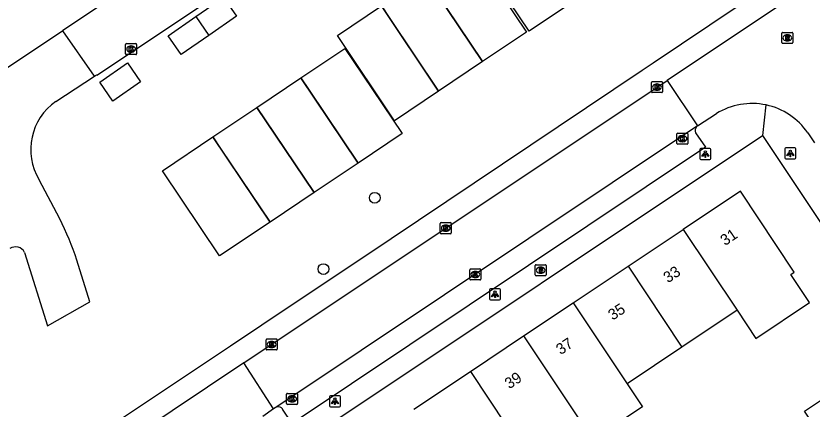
# Model space of a CAD drawing. Extents: x 158352 to 159489, y 383828 to 384597.
# Drawn here: x 158685.5 to 158757.7, y 384376.5 to 384412.1 of the extents above; entities that cross this region are included whole.
import ezdxf

# ---------------------------------------------------------------- set-up
doc = ezdxf.new("R2010")
doc.units = 0
for name, color, linetype in [('IMGEO_Boom', 7, 'Continuous'), ('IMGEO_Brandkraan', 7, 'Continuous'), ('IMGEO_Kolk', 7, 'Continuous'), ('IMGEO_Lichtpunt', 7, 'Continuous'), ('IMGEO_Pand', 7, 'Continuous'), ('IMGEO_Pand_nummerreeks', 7, 'Continuous'), ('IMGEO_Pand_vergunning_verleend', 7, 'Continuous'), ('IMGEO_Rijbaan_lokaal_gesloten', 7, 'Continuous'), ('IMGEO_Rijbaan_lokaal_open', 7, 'Continuous'), ('IMGEO_Rioolput', 7, 'Continuous'), ('IMGEO_Voetpad_open', 7, 'Continuous')]:
    doc.layers.add(name, color=color, linetype=linetype)

msp = doc.modelspace()

# ---------------------------------------------------------------- linework, layer by layer
at = {"layer": 'IMGEO_Boom'}
for centre in [(158718.044, 384395.65), (158713.397, 384389.193)]:
    msp.add_circle(centre, 0.489, dxfattribs=at)
at = {"layer": 'IMGEO_Brandkraan'}
for p, q in [((158732.585, 384388.666), (158732.585, 384389.518)), ((158732.66, 384389.592), (158733.512, 384389.592)), ((158733.073, 384389.372), (158733.098, 384389.372)), ((158733.586, 384389.518), (158733.586, 384388.666)), ((158733.512, 384388.592), (158732.66, 384388.592)), ((158733.096, 384388.812), (158733.071, 384388.812))]:
    msp.add_line(p, q, dxfattribs=at)
for points in [[(158732.585, 384388.666), (158732.585, 384389.518)], [(158732.66, 384389.592), (158733.512, 384389.592)], [(158732.933, 384389.292), (158732.933, 384388.892), (158733.146, 384388.892)], [(158733.164, 384389.292), (158732.933, 384389.292)], [(158733.112, 384389.211), (158733.058, 384389.211), (158733.058, 384389.135)], [(158733.058, 384389.135), (158733.111, 384389.135)], [(158733.12, 384389.059), (158733.058, 384389.059), (158733.058, 384388.978)], [(158733.586, 384389.518), (158733.586, 384388.666)], [(158733.512, 384388.592), (158732.66, 384388.592)], [(158733.058, 384388.978), (158733.12, 384388.978)]]:
    msp.add_lwpolyline(points, dxfattribs=at)
for centre, radius, start, end in [((158732.662, 384389.516), 0.0765, 91.55205, 178.44795), ((158732.662, 384389.516), 0.0765, 91.55205, 178.44795), ((158733.113, 384389.173), 0.0379, 267.82845, 90.93552), ((158733.121, 384389.018), 0.0404, 269.87594, 90.50774), ((158733.168, 384389.147), 0.145, 59.4692, 91.53667), ((158733.193, 384389.194), 0.0922, 285.51372, 58.15012), ((158733.198, 384389.002), 0.105, 301.31148, 78.98903), ((158733.51, 384389.516), 0.0765, 1.55205, 88.44795), ((158733.51, 384389.516), 0.0765, 1.55205, 88.44795), ((158732.662, 384388.668), 0.0765, 181.55205, 268.44795), ((158732.662, 384388.668), 0.0765, 181.55205, 268.44795), ((158733.152, 384389.143), 0.251, 268.66757, 293.53466), ((158733.51, 384388.668), 0.0765, 271.55205, 358.44795), ((158733.51, 384388.668), 0.0765, 271.55205, 358.44795)]:
    msp.add_arc(centre, radius, start, end, dxfattribs=at)
for centre, major_axis, ratio, start_param, end_param in [((158733.072, 384389.092), (-0.387, 0.002), 0.722429, 4.712389, 7.853982), ((158733.097, 384389.092), (-0.39, 0.002), 0.717154, 1.570796, 4.712389)]:
    msp.add_ellipse(centre, major_axis=major_axis, ratio=ratio, start_param=start_param, end_param=end_param, dxfattribs=at)
at = {"layer": 'IMGEO_Kolk'}
for p, q in [((158695.463, 384408.697), (158695.463, 384409.549)), ((158695.538, 384409.623), (158696.39, 384409.623)), ((158695.951, 384409.403), (158695.976, 384409.403)), ((158696.464, 384409.549), (158696.464, 384408.697)), ((158696.39, 384408.623), (158695.538, 384408.623)), ((158695.974, 384408.843), (158695.949, 384408.843)), ((158743.127, 384405.253), (158743.127, 384406.105)), ((158743.202, 384406.179), (158744.054, 384406.179)), ((158743.615, 384405.959), (158743.64, 384405.959)), ((158744.128, 384406.105), (158744.128, 384405.253)), ((158744.054, 384405.179), (158743.202, 384405.179)), ((158743.638, 384405.399), (158743.613, 384405.399)), ((158745.433, 384400.58), (158745.433, 384401.432)), ((158745.508, 384401.506), (158746.36, 384401.506)), ((158746.434, 384401.432), (158746.434, 384400.58)), ((158745.944, 384400.726), (158745.919, 384400.726)), ((158745.921, 384401.286), (158745.946, 384401.286)), ((158746.36, 384400.506), (158745.508, 384400.506)), ((158724.059, 384393.402), (158724.911, 384393.402)), ((158723.984, 384392.476), (158723.984, 384393.328)), ((158724.472, 384393.182), (158724.497, 384393.182)), ((158724.985, 384393.328), (158724.985, 384392.476)), ((158724.911, 384392.402), (158724.059, 384392.402)), ((158724.495, 384392.622), (158724.47, 384392.622)), ((158726.657, 384388.285), (158726.657, 384389.137)), ((158726.732, 384389.211), (158727.584, 384389.211)), ((158727.658, 384389.137), (158727.658, 384388.285)), ((158727.168, 384388.431), (158727.143, 384388.431)), ((158727.145, 384388.991), (158727.17, 384388.991)), ((158727.584, 384388.211), (158726.732, 384388.211)), ((158708.202, 384381.943), (158708.202, 384382.795)), ((158708.277, 384382.869), (158709.129, 384382.869)), ((158708.69, 384382.649), (158708.715, 384382.649)), ((158709.203, 384382.795), (158709.203, 384381.943)), ((158709.129, 384381.869), (158708.277, 384381.869)), ((158708.713, 384382.089), (158708.688, 384382.089)), ((158710.056, 384377.011), (158710.056, 384377.863)), ((158710.131, 384377.937), (158710.983, 384377.937)), ((158710.544, 384377.717), (158710.569, 384377.717)), ((158711.057, 384377.863), (158711.057, 384377.011)), ((158710.983, 384376.937), (158710.131, 384376.937)), ((158710.567, 384377.157), (158710.542, 384377.157))]:
    msp.add_line(p, q, dxfattribs=at)
for points in [[(158695.463, 384408.697), (158695.463, 384409.549)], [(158695.538, 384409.623), (158696.39, 384409.623)], [(158695.784, 384409.323), (158695.907, 384409.323), (158695.907, 384409.172), (158696.037, 384409.323), (158696.201, 384409.323), (158696.055, 384409.172), (158696.208, 384408.923), (158696.056, 384408.923), (158695.971, 384409.087), (158695.907, 384409.02), (158695.907, 384408.923), (158695.784, 384408.923), (158695.784, 384409.323)], [(158696.464, 384409.549), (158696.464, 384408.697)], [(158696.39, 384408.623), (158695.538, 384408.623)], [(158743.127, 384405.253), (158743.127, 384406.105)], [(158743.202, 384406.179), (158744.054, 384406.179)], [(158743.448, 384405.879), (158743.571, 384405.879), (158743.571, 384405.728), (158743.701, 384405.879), (158743.865, 384405.879), (158743.719, 384405.728), (158743.872, 384405.479), (158743.72, 384405.479), (158743.635, 384405.643), (158743.571, 384405.576), (158743.571, 384405.479), (158743.448, 384405.479), (158743.448, 384405.879)], [(158744.128, 384406.105), (158744.128, 384405.253)], [(158744.054, 384405.179), (158743.202, 384405.179)], [(158745.433, 384400.58), (158745.433, 384401.432)], [(158745.508, 384401.506), (158746.36, 384401.506)], [(158746.434, 384401.432), (158746.434, 384400.58)], [(158745.754, 384401.206), (158745.877, 384401.206), (158745.877, 384401.055), (158746.007, 384401.206), (158746.171, 384401.206), (158746.025, 384401.055), (158746.178, 384400.806), (158746.026, 384400.806), (158745.941, 384400.97), (158745.877, 384400.903), (158745.877, 384400.806), (158745.754, 384400.806), (158745.754, 384401.206)], [(158746.36, 384400.506), (158745.508, 384400.506)], [(158724.059, 384393.402), (158724.911, 384393.402)], [(158723.984, 384392.476), (158723.984, 384393.328)], [(158724.305, 384393.102), (158724.428, 384393.102), (158724.428, 384392.951), (158724.558, 384393.102), (158724.722, 384393.102), (158724.576, 384392.951), (158724.729, 384392.702), (158724.577, 384392.702), (158724.492, 384392.866), (158724.428, 384392.799), (158724.428, 384392.702), (158724.305, 384392.702), (158724.305, 384393.102)], [(158724.985, 384393.328), (158724.985, 384392.476)], [(158724.911, 384392.402), (158724.059, 384392.402)], [(158726.657, 384388.285), (158726.657, 384389.137)], [(158726.732, 384389.211), (158727.584, 384389.211)], [(158727.658, 384389.137), (158727.658, 384388.285)], [(158726.978, 384388.911), (158727.101, 384388.911), (158727.101, 384388.76), (158727.231, 384388.911), (158727.395, 384388.911), (158727.249, 384388.76), (158727.402, 384388.511), (158727.25, 384388.511), (158727.165, 384388.675), (158727.101, 384388.608), (158727.101, 384388.511), (158726.978, 384388.511), (158726.978, 384388.911)], [(158727.584, 384388.211), (158726.732, 384388.211)], [(158708.202, 384381.943), (158708.202, 384382.795)], [(158708.277, 384382.869), (158709.129, 384382.869)], [(158708.523, 384382.569), (158708.646, 384382.569), (158708.646, 384382.418), (158708.776, 384382.569), (158708.94, 384382.569), (158708.794, 384382.418), (158708.947, 384382.169), (158708.795, 384382.169), (158708.71, 384382.333), (158708.646, 384382.266), (158708.646, 384382.169), (158708.523, 384382.169), (158708.523, 384382.569)], [(158709.203, 384382.795), (158709.203, 384381.943)], [(158709.129, 384381.869), (158708.277, 384381.869)], [(158710.056, 384377.011), (158710.056, 384377.863)], [(158710.131, 384377.937), (158710.983, 384377.937)], [(158710.377, 384377.637), (158710.5, 384377.637), (158710.5, 384377.486), (158710.63, 384377.637), (158710.794, 384377.637), (158710.648, 384377.486), (158710.801, 384377.237), (158710.649, 384377.237), (158710.564, 384377.401), (158710.5, 384377.334), (158710.5, 384377.237), (158710.377, 384377.237), (158710.377, 384377.637)], [(158711.057, 384377.863), (158711.057, 384377.011)], [(158710.983, 384376.937), (158710.131, 384376.937)]]:
    msp.add_lwpolyline(points, dxfattribs=at)
for centre, start, end in [((158695.54, 384409.547), 91.55205, 178.44795), ((158695.54, 384409.547), 91.55205, 178.44795), ((158696.388, 384409.547), 1.55205, 88.44795), ((158696.388, 384409.547), 1.55205, 88.44795), ((158695.54, 384408.699), 181.55205, 268.44795), ((158695.54, 384408.699), 181.55205, 268.44795), ((158696.388, 384408.699), 271.55205, 358.44795), ((158696.388, 384408.699), 271.55205, 358.44795), ((158743.204, 384406.103), 91.55205, 178.44795), ((158743.204, 384406.103), 91.55205, 178.44795), ((158744.052, 384406.103), 1.55205, 88.44795), ((158744.052, 384406.103), 1.55205, 88.44795), ((158743.204, 384405.255), 181.55205, 268.44795), ((158743.204, 384405.255), 181.55205, 268.44795), ((158744.052, 384405.255), 271.55205, 358.44795), ((158744.052, 384405.255), 271.55205, 358.44795), ((158745.51, 384401.43), 91.55205, 178.44795), ((158745.51, 384401.43), 91.55205, 178.44795), ((158746.358, 384401.43), 1.55205, 88.44795), ((158746.358, 384401.43), 1.55205, 88.44795), ((158745.51, 384400.582), 181.55205, 268.44795), ((158745.51, 384400.582), 181.55205, 268.44795), ((158746.358, 384400.582), 271.55205, 358.44795), ((158746.358, 384400.582), 271.55205, 358.44795), ((158724.061, 384393.326), 91.55205, 178.44795), ((158724.061, 384393.326), 91.55205, 178.44795), ((158724.909, 384393.326), 1.55205, 88.44795), ((158724.909, 384393.326), 1.55205, 88.44795), ((158724.061, 384392.478), 181.55205, 268.44795), ((158724.061, 384392.478), 181.55205, 268.44795), ((158724.909, 384392.478), 271.55205, 358.44795), ((158724.909, 384392.478), 271.55205, 358.44795), ((158726.734, 384389.135), 91.55205, 178.44795), ((158726.734, 384389.135), 91.55205, 178.44795), ((158727.582, 384389.135), 1.55205, 88.44795), ((158727.582, 384389.135), 1.55205, 88.44795), ((158726.734, 384388.287), 181.55205, 268.44795), ((158726.734, 384388.287), 181.55205, 268.44795), ((158727.582, 384388.287), 271.55205, 358.44795), ((158727.582, 384388.287), 271.55205, 358.44795), ((158708.279, 384382.793), 91.55205, 178.44795), ((158708.279, 384382.793), 91.55205, 178.44795), ((158709.127, 384382.793), 1.55205, 88.44795), ((158709.127, 384382.793), 1.55205, 88.44795), ((158708.279, 384381.945), 181.55205, 268.44795), ((158708.279, 384381.945), 181.55205, 268.44795), ((158709.127, 384381.945), 271.55205, 358.44795), ((158709.127, 384381.945), 271.55205, 358.44795), ((158710.133, 384377.861), 91.55205, 178.44795), ((158710.133, 384377.861), 91.55205, 178.44795), ((158710.981, 384377.861), 1.55205, 88.44795), ((158710.981, 384377.861), 1.55205, 88.44795), ((158710.133, 384377.013), 181.55205, 268.44795), ((158710.133, 384377.013), 181.55205, 268.44795), ((158710.981, 384377.013), 271.55205, 358.44795), ((158710.981, 384377.013), 271.55205, 358.44795)]:
    msp.add_arc(centre, 0.0765, start, end, dxfattribs=at)
for centre, major_axis, ratio, start_param, end_param in [((158695.95, 384409.123), (-0.387, 0.002), 0.722429, 4.712389, 7.853982), ((158695.975, 384409.123), (-0.39, 0.002), 0.717154, 1.570796, 4.712389), ((158743.614, 384405.679), (-0.387, 0.002), 0.722429, 4.712389, 7.853982), ((158743.639, 384405.679), (-0.39, 0.002), 0.717154, 1.570796, 4.712389), ((158745.92, 384401.006), (-0.387, 0.002), 0.722429, 4.712389, 7.853982), ((158745.945, 384401.006), (-0.39, 0.002), 0.717154, 1.570796, 4.712389), ((158724.471, 384392.902), (-0.387, 0.002), 0.722429, 4.712389, 7.853982), ((158724.496, 384392.902), (-0.39, 0.002), 0.717154, 1.570796, 4.712389), ((158727.144, 384388.711), (-0.387, 0.002), 0.722429, 4.712389, 7.853982), ((158727.169, 384388.711), (-0.39, 0.002), 0.717154, 1.570796, 4.712389), ((158708.689, 384382.369), (-0.387, 0.002), 0.722429, 4.712389, 7.853982), ((158708.714, 384382.369), (-0.39, 0.002), 0.717154, 1.570796, 4.712389), ((158710.543, 384377.437), (-0.387, 0.002), 0.722429, 4.712389, 7.853982), ((158710.568, 384377.437), (-0.39, 0.002), 0.717154, 1.570796, 4.712389)]:
    msp.add_ellipse(centre, major_axis=major_axis, ratio=ratio, start_param=start_param, end_param=end_param, dxfattribs=at)
at = {"layer": 'IMGEO_Lichtpunt'}
for p, q in [((158747.512, 384400.021), (158747.512, 384399.214)), ((158747.512, 384400.021), (158747.512, 384399.214)), ((158748.414, 384400.116), (158747.606, 384400.116)), ((158748.414, 384400.116), (158747.606, 384400.116)), ((158748.508, 384399.214), (158748.508, 384400.021)), ((158748.508, 384399.214), (158748.508, 384400.021)), ((158755.216, 384400.081), (158755.216, 384399.274)), ((158755.216, 384400.081), (158755.216, 384399.274)), ((158756.118, 384400.176), (158755.31, 384400.176)), ((158756.118, 384400.176), (158755.31, 384400.176)), ((158756.212, 384399.274), (158756.212, 384400.081)), ((158756.212, 384399.274), (158756.212, 384400.081)), ((158755.31, 384399.18), (158756.118, 384399.18)), ((158755.31, 384399.18), (158756.118, 384399.18)), ((158747.606, 384399.12), (158748.414, 384399.12)), ((158747.606, 384399.12), (158748.414, 384399.12)), ((158728.452, 384387.313), (158728.452, 384386.506)), ((158728.452, 384387.313), (158728.452, 384386.506)), ((158729.354, 384387.408), (158728.546, 384387.408)), ((158729.354, 384387.408), (158728.546, 384387.408)), ((158729.448, 384386.506), (158729.448, 384387.313)), ((158729.448, 384386.506), (158729.448, 384387.313)), ((158728.546, 384386.412), (158729.354, 384386.412)), ((158728.546, 384386.412), (158729.354, 384386.412)), ((158713.935, 384377.621), (158713.935, 384376.814)), ((158713.935, 384377.621), (158713.935, 384376.814)), ((158714.837, 384377.716), (158714.029, 384377.716)), ((158714.837, 384377.716), (158714.029, 384377.716)), ((158714.931, 384376.814), (158714.931, 384377.621)), ((158714.931, 384376.814), (158714.931, 384377.621)), ((158714.029, 384376.72), (158714.837, 384376.72)), ((158714.029, 384376.72), (158714.837, 384376.72))]:
    msp.add_line(p, q, dxfattribs=at)
for points in [[(158747.886, 384399.685), (158747.925, 384399.657), (158747.737, 384399.395), (158747.699, 384399.422), (158747.886, 384399.685)], [(158747.988, 384399.637), (158748.035, 384399.637), (158748.035, 384399.315), (158747.988, 384399.315), (158747.988, 384399.637)], [(158748.098, 384399.657), (158748.136, 384399.684), (158748.323, 384399.422), (158748.284, 384399.394), (158748.098, 384399.657)], [(158755.59, 384399.745), (158755.629, 384399.717), (158755.441, 384399.455), (158755.403, 384399.482), (158755.59, 384399.745)], [(158755.692, 384399.697), (158755.739, 384399.697), (158755.739, 384399.375), (158755.692, 384399.375), (158755.692, 384399.697)], [(158755.802, 384399.717), (158755.84, 384399.744), (158756.027, 384399.482), (158755.988, 384399.454), (158755.802, 384399.717)], [(158728.826, 384386.977), (158728.865, 384386.949), (158728.677, 384386.687), (158728.639, 384386.714), (158728.826, 384386.977)], [(158728.928, 384386.929), (158728.975, 384386.929), (158728.975, 384386.607), (158728.928, 384386.607), (158728.928, 384386.929)], [(158729.038, 384386.949), (158729.076, 384386.976), (158729.263, 384386.714), (158729.224, 384386.686), (158729.038, 384386.949)], [(158714.309, 384377.285), (158714.348, 384377.257), (158714.16, 384376.995), (158714.122, 384377.022), (158714.309, 384377.285)], [(158714.411, 384377.237), (158714.458, 384377.237), (158714.458, 384376.915), (158714.411, 384376.915), (158714.411, 384377.237)], [(158714.521, 384377.257), (158714.559, 384377.284), (158714.746, 384377.022), (158714.707, 384376.994), (158714.521, 384377.257)]]:
    msp.add_lwpolyline(points, dxfattribs=at)
for centre in [(158748.011, 384399.819), (158755.715, 384399.879), (158728.951, 384387.111), (158714.434, 384377.419)]:
    msp.add_circle(centre, 0.0994, dxfattribs=at)
for centre, start, end in [((158747.606, 384400.021), 90, 180), ((158747.606, 384400.021), 90, 180), ((158748.414, 384400.021), 0, 90), ((158748.414, 384400.021), 0, 90), ((158755.31, 384400.081), 90, 180), ((158755.31, 384400.081), 90, 180), ((158756.118, 384400.081), 0, 90), ((158756.118, 384400.081), 0, 90), ((158747.606, 384399.214), 180, 270), ((158747.606, 384399.214), 180, 270), ((158748.414, 384399.214), 270, 0), ((158748.414, 384399.214), 270, 360), ((158755.31, 384399.274), 180, 270), ((158755.31, 384399.274), 180, 270), ((158756.118, 384399.274), 270, 0), ((158756.118, 384399.274), 270, 360), ((158728.546, 384387.313), 90, 180), ((158728.546, 384387.313), 90, 180), ((158729.354, 384387.313), 0, 90), ((158729.354, 384387.313), 0, 90), ((158728.546, 384386.506), 180, 270), ((158728.546, 384386.506), 180, 270), ((158729.354, 384386.506), 270, 0), ((158729.354, 384386.506), 270, 360), ((158714.029, 384377.621), 90, 180), ((158714.029, 384377.621), 90, 180), ((158714.837, 384377.621), 0, 90), ((158714.837, 384377.621), 0, 90), ((158714.029, 384376.814), 180, 270), ((158714.029, 384376.814), 180, 270), ((158714.837, 384376.814), 270, 0), ((158714.837, 384376.814), 270, 360)]:
    msp.add_arc(centre, 0.0946, start, end, dxfattribs=at)
at = {"layer": 'IMGEO_Pand'}
for points in [[(158750.883, 384385.462), (158752.587, 384382.909), (158757.447, 384386.153), (158755.743, 384388.705), (158756.068, 384388.922), (158751.208, 384396.241), (158746.002, 384392.775)], [(158741.006, 384389.448), (158746.002, 384392.775)], [(158746.002, 384392.775), (158750.883, 384385.462)], [(158736.022, 384386.13), (158741.006, 384389.448)], [(158741.006, 384389.448), (158745.89, 384382.13)], [(158731.523, 384383.135), (158736.022, 384386.13)], [(158736.022, 384386.13), (158740.91, 384378.806)], [(158750.883, 384385.462), (158745.89, 384382.13)], [(158726.714, 384379.933), (158731.523, 384383.135)], [(158731.523, 384383.135), (158736.414, 384375.806), (158737.806, 384373.72)], [(158745.89, 384382.13), (158740.91, 384378.806)], [(158721.573, 384376.51), (158726.714, 384379.933)], [(158726.714, 384379.933), (158731.6, 384372.593), (158732.988, 384370.513)], [(158758.483, 384372.862), (158757.425, 384374.44), (158757.998, 384374.824), (158756.989, 384376.327), (158762.145, 384379.758), (158764.201, 384376.698)], [(158740.91, 384378.806), (158742.306, 384376.714), (158737.806, 384373.72)]]:
    msp.add_lwpolyline(points, dxfattribs=at)
at = {"layer": 'IMGEO_Pand_vergunning_verleend'}
for points in [[(158726.859, 384418.47), (158731.532, 384421.601), (158732.287, 384420.474), (158736.703, 384413.883), (158732.03, 384410.752), (158726.859, 384418.47)], [(158722.638, 384415.7), (158726.627, 384418.372), (158727.382, 384417.245), (158731.798, 384410.654), (158727.81, 384407.982)], [(158722.638, 384415.7), (158723.394, 384414.573), (158727.81, 384407.982)], [(158727.81, 384407.982), (158722.638, 384415.7)], [(158701.827, 384412.071), (158704.344, 384413.808), (158705.526, 384412.094), (158703.009, 384410.358)], [(158723.821, 384405.309), (158719.833, 384402.637), (158714.661, 384410.356), (158718.65, 384413.028)], [(158718.65, 384413.028), (158719.405, 384411.901), (158723.821, 384405.309)], [(158723.821, 384405.309), (158718.65, 384413.028)], [(158703.009, 384410.358), (158700.491, 384408.621), (158699.309, 384410.335), (158701.827, 384412.071)], [(158701.827, 384412.071), (158703.009, 384410.358)], [(158711.359, 384406.512), (158715.348, 384409.184), (158716.103, 384408.057), (158720.519, 384401.466), (158716.531, 384398.793)], [(158693.118, 384406.128), (158695.635, 384407.864), (158696.817, 384406.15), (158694.3, 384404.414), (158693.118, 384406.128)], [(158727.81, 384407.982), (158723.821, 384405.309)], [(158707.371, 384403.84), (158711.359, 384406.512)], [(158711.359, 384406.512), (158712.115, 384405.385), (158716.531, 384398.793)], [(158716.531, 384398.793), (158711.359, 384406.512)], [(158703.382, 384401.167), (158707.371, 384403.84)], [(158707.371, 384403.84), (158708.126, 384402.712), (158712.542, 384396.121)], [(158712.542, 384396.121), (158707.371, 384403.84)], [(158708.554, 384393.449), (158703.977, 384390.383), (158698.806, 384398.101), (158703.382, 384401.167)], [(158703.382, 384401.167), (158704.138, 384400.04), (158708.554, 384393.449)], [(158708.554, 384393.449), (158703.382, 384401.167)], [(158716.531, 384398.793), (158712.542, 384396.121)], [(158712.542, 384396.121), (158708.554, 384393.449)]]:
    msp.add_lwpolyline(points, dxfattribs=at)
at = {"layer": 'IMGEO_Rijbaan_lokaal_gesloten'}
for points in [[(158689.789, 384410.772), (158689.013, 384410.253), (158684.802, 384407.456)], [(158692.655, 384406.667), (158689.789, 384410.772)], [(158689.147, 384404.376), (158692.655, 384406.667)], [(158689.509, 384393.737), (158687.641, 384397.289)], [(158686.315, 384390.707), (158688.395, 384384.053), (158692.216, 384386.214), (158691.056, 384390.016)]]:
    msp.add_lwpolyline(points, dxfattribs=at)
for centre, radius, start, end in [((158692.145, 384400.036), 5.275, 124.62889, 211.37712), ((158662.261, 384380.227), 30.413, 18.77636, 26.37369), ((158685.488, 384390.26), 0.94, 28.3941, 123.27257)]:
    msp.add_arc(centre, radius, start, end, dxfattribs=at)
at = {"layer": 'IMGEO_Rijbaan_lokaal_open'}
for points in [[(158692.655, 384406.667), (158692.843, 384406.79), (158692.867, 384406.753), (158720.69, 384425.301)], [(158707.147, 384422.39), (158689.79, 384410.818), (158689.811, 384410.787), (158689.789, 384410.772)], [(158761.522, 384417.613), (158744.541, 384406.289)], [(158706.188, 384380.69), (158744.541, 384406.289)], [(158744.541, 384406.289), (158747.306, 384402.165)], [(158747.306, 384402.165), (158749.007, 384403.278)], [(158747.214, 384402.094), (158709.176, 384376.711)], [(158747.306, 384402.165), (158747.214, 384402.094)], [(158757.302, 384401.531), (158757.913, 384400.628)], [(158706.188, 384380.69), (158686.591, 384367.607)], [(158708.878, 384376.53), (158706.188, 384380.69)], [(158708.878, 384376.53), (158707.899, 384375.841)], [(158709.176, 384376.711), (158708.878, 384376.53)]]:
    msp.add_lwpolyline(points, dxfattribs=at)
for centre, radius, start, end in [((158752.236, 384398.048), 6.146, 78.08902, 121.68991), ((158752.235, 384398.042), 6.152, 34.54674, 78.09402)]:
    msp.add_arc(centre, radius, start, end, dxfattribs=at)
at = {"layer": 'IMGEO_Rioolput'}
for p, q in [((158754.936, 384409.707), (158754.936, 384410.559)), ((158755.011, 384410.633), (158755.863, 384410.633)), ((158755.424, 384410.413), (158755.449, 384410.413)), ((158755.937, 384410.559), (158755.937, 384409.707)), ((158755.863, 384409.633), (158755.011, 384409.633)), ((158755.447, 384409.853), (158755.422, 384409.853))]:
    msp.add_line(p, q, dxfattribs=at)
for points in [[(158754.936, 384409.707), (158754.936, 384410.559)], [(158755.011, 384410.633), (158755.863, 384410.633)], [(158755.525, 384410.331), (158755.273, 384410.333), (158755.273, 384409.933)], [(158755.273, 384409.933), (158755.397, 384409.933), (158755.397, 384410.095), (158755.408, 384410.095)], [(158755.451, 384410.252), (158755.397, 384410.252), (158755.397, 384410.171)], [(158755.397, 384410.171), (158755.449, 384410.171)], [(158755.455, 384410.066), (158755.526, 384409.933), (158755.666, 384409.933), (158755.601, 384410.059)], [(158755.937, 384410.559), (158755.937, 384409.707)], [(158755.863, 384409.633), (158755.011, 384409.633)]]:
    msp.add_lwpolyline(points, dxfattribs=at)
for centre, radius, start, end in [((158755.013, 384410.557), 0.0765, 91.55205, 178.44795), ((158755.013, 384410.557), 0.0765, 91.55205, 178.44795), ((158755.407, 384410.042), 0.0533, 26.02933, 88.69889), ((158755.433, 384410.36), 0.19, 274.7715, 282.96867), ((158755.457, 384410.156), 0.0964, 77.00612, 93.18647), ((158755.471, 384410.213), 0.0378, 276.66336, 79.67722), ((158755.524, 384410.221), 0.109, 350.36119, 89.41601), ((158755.522, 384410.221), 0.112, 277.58423, 350.98172), ((158755.506, 384410.006), 0.108, 29.51342, 73.79051), ((158755.861, 384410.557), 0.0765, 1.55205, 88.44795), ((158755.861, 384410.557), 0.0765, 1.55205, 88.44795), ((158755.013, 384409.709), 0.0765, 181.55205, 268.44795), ((158755.013, 384409.709), 0.0765, 181.55205, 268.44795), ((158755.861, 384409.709), 0.0765, 271.55205, 358.44795), ((158755.861, 384409.709), 0.0765, 271.55205, 358.44795)]:
    msp.add_arc(centre, radius, start, end, dxfattribs=at)
for centre, major_axis, ratio, start_param, end_param in [((158755.423, 384410.133), (-0.387, 0.002), 0.722429, 4.712389, 7.853982), ((158755.448, 384410.133), (-0.39, 0.002), 0.717154, 1.570796, 4.712389)]:
    msp.add_ellipse(centre, major_axis=major_axis, ratio=ratio, start_param=start_param, end_param=end_param, dxfattribs=at)
at = {"layer": 'IMGEO_Voetpad_open'}
for points in [[(158688.395, 384371.153), (158694.831, 384375.482), (158698.179, 384377.716), (158704.964, 384382.243), (158707.798, 384384.134), (158715.642, 384389.377), (158716.954, 384390.243), (158742.278, 384407.217), (158743.282, 384407.89), (158756.032, 384416.448), (158759.672, 384418.896), (158801.455, 384446.936), (158826.388, 384463.558), (158848.997, 384478.808), (158860.431, 384486.52), (158863.532, 384488.47)], [(158753.504, 384404.062), (158753.174, 384401.294)], [(158747.129, 384401.534), (158748.032, 384400.223), (158710.556, 384375.208), (158709.691, 384376.522)], [(158712.97, 384374.475), (158753.174, 384401.294)], [(158753.174, 384401.294), (158759.532, 384391.777), (158767.955, 384379.216)]]:
    msp.add_lwpolyline(points, dxfattribs=at)
for centre, radius, start, end in [((158747.632, 384401.744), 0.545, 140.04198, 202.69642), ((158709.309, 384376.276), 0.455, 32.74228, 106.95243)]:
    msp.add_arc(centre, radius, start, end, dxfattribs=at)

# ---------------------------------------------------------------- texts
at = {"layer": 'IMGEO_Pand_nummerreeks'}
for s, rotation, p in [('31', 34.03942, (158749.79, 384391.268)), ('33', 33.96968, (158744.623, 384387.894)), ('35', 33.18673, (158739.608, 384384.514)), ('37', 33.77013, (158734.893, 384381.387)), ('39', 33.64408, (158730.242, 384378.294))]:
    msp.add_text(s, height=1, rotation=rotation, dxfattribs=at).set_placement(p)

doc.saveas('drawing.dxf')
